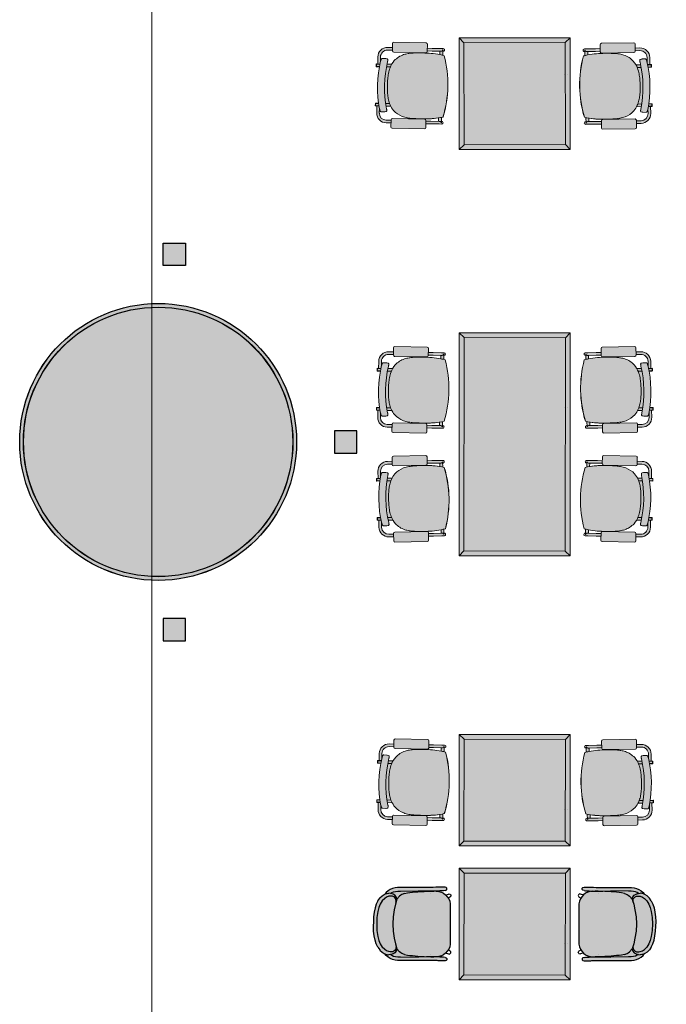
# Model space of a CAD drawing. Header units: millimetres. Extents: x 31882 to 271790, y -35693 to 24917.
# Tile 271 of 524: x 112765 to 117179, y 9229 to 15950. Entities that reach past the tile are written whole.
import ezdxf

# ---------------------------------------------------------------- set-up
doc = ezdxf.new("R2010")
doc.units = ezdxf.units.MM
doc.header["$MEASUREMENT"] = 0
doc.linetypes.add('DASHED', pattern=[19.05, 12.7, -6.35])
doc.linetypes.add('LEVEL-F-OVERALL LAYOUT$0$Overhead', pattern=[4, 2.5, -1.5])
for name, color, linetype, lineweight in [('00 Structural', 2, 'Continuous', 25), ('02 Furniture', 14, 'Continuous', 25), ('02_Elevation 00', 8, 'Continuous', 9), ('02_Elevation 01', 14, 'Continuous', 9), ('Furniture', 14, 'Continuous', 9), ('Grey - 8', 8, 'DASHED', 15), ('Layer 1', 7, 'Continuous', 0), ('LEVEL-F-OVERALL LAYOUT$0$A-FLOR-HRAL', 251, 'Continuous', 13), ('LEVEL-F-OVERALL LAYOUT$0$A-FLOR-OVHD', 251, 'LEVEL-F-OVERALL LAYOUT$0$Overhead', 5)]:
    doc.layers.add(name, color=color, linetype=linetype, lineweight=lineweight)
doc.layers.add('Furniture blocks', color=6, linetype='Continuous')

# ---------------------------------------------------------------- blocks, each defined once
blk = doc.blocks.new('24 x 24 seater')
at = {"layer": 'Layer 1'}
h = blk.add_hatch(color=209, dxfattribs=at)
h.dxf.hatch_style = 1
h.paths.add_polyline_path([(8583.42, 39.76), (8613.4, 39.76), (8613.4, 69.56), (8583.42, 69.56)])
h = blk.add_hatch(color=255, dxfattribs=at)
h.dxf.hatch_style = 1
h.paths.add_polyline_path([(8584.74, 41.02), (8612.13, 41.07), (8612.08, 68.29), (8584.69, 68.24)])
at = {"layer": '02_Elevation 01'}
for p, q in [((8583.42, 69.56), (8584.69, 68.24)), ((8613.4, 69.56), (8612.08, 68.29)), ((8583.42, 39.76), (8584.74, 41.02)), ((8603.63, 40.55), (8603.63, 40.54)), ((8603.64, 41.25), (8603.64, 41.24)), ((8613.4, 39.76), (8612.13, 41.07))]:
    blk.add_line(p, q, dxfattribs=at)
at = {"layer": '02_Elevation 01', "ltscale": 3}
for points in [[(8583.42, 39.76), (8613.4, 39.76), (8613.4, 69.56), (8583.42, 69.56)], [(8584.74, 41.02), (8612.13, 41.07), (8612.08, 68.29), (8584.69, 68.24)]]:
    blk.add_lwpolyline(points, close=True, dxfattribs=at)
blk = doc.blocks.new('asdasdasd')
at = {"layer": 'Furniture blocks', "ltscale": 3, "transparency": 33554687}
h = blk.add_hatch(color=254, dxfattribs=at)
h.dxf.hatch_style = 1
h.paths.add_polyline_path([(-395.72, -1387.3), (-395.76, -1386.82), (-395.72, -1386.38), (-395.7, -1386.21), (-395.51, -1385.76), (-395.94, -1386.09), (-396.43, -1386.63), (-396.79, -1387.21), (-397.04, -1387.84), (-397.2, -1388.5), (-397.29, -1389.2), (-397.33, -1389.93), (-397.36, -1396.93), (-397.36, -1398.72), (-397.37, -1399.44), (-397.37, -1399.86), (-397.38, -1400.07), (-397.44, -1400.67), (-397.45, -1401.17), (-397.45, -1401.96), (-397.35, -1402.24), (-397.11, -1402.41), (-396.82, -1402.41), (-396.58, -1402.24), (-396.49, -1401.95), (-396.43, -1401.52), (-396.43, -1401.4), (-396.42, -1400.92), (-396.39, -1400.58), (-396.37, -1400.05), (-396.37, -1399.86), (-396.36, -1399.45), (-396.36, -1398.89), (-396.36, -1398.84), (-396.36, -1398.74), (-396.36, -1398.72), (-396.36, -1396.93), (-396.39, -1394.77), (-396.37, -1389.96), (-396.34, -1389.28), (-396.26, -1388.67), (-396.13, -1388.13), (-395.94, -1387.65)])
h.paths.add_polyline_path([(-394.37, -1385.72), (-393.72, -1385.08), (-392.85, -1384.54), (-391.93, -1384.15), (-390.84, -1383.86), (-389.27, -1383.61), (-387.52, -1383.57), (-385.76, -1383.61), (-384.19, -1383.86), (-383.1, -1384.15), (-382.18, -1384.54), (-381.31, -1385.08), (-380.66, -1385.72), (-380.32, -1386.24), (-380.08, -1386.83), (-380.02, -1387.21, -0.526709), (-381.64, -1388.76), (-380.83, -1389.01, 0.349179), (-379.31, -1387.37), (-379.31, -1387.3), (-379.27, -1386.82), (-379.31, -1386.38), (-379.34, -1386.21), (-379.52, -1385.76), (-379.53, -1385.72), (-379.6, -1385.6), (-379.94, -1385.01), (-380.51, -1384.44), (-380.57, -1384.38), (-381.27, -1383.88), (-382.2, -1383.44), (-383.16, -1383.12), (-384.32, -1382.87), (-385.59, -1382.72), (-386.81, -1382.67), (-387.52, -1382.68), (-388.22, -1382.67), (-389.44, -1382.72), (-390.71, -1382.87), (-391.87, -1383.12), (-392.83, -1383.44), (-393.76, -1383.88), (-394.46, -1384.38), (-394.52, -1384.44), (-395.09, -1385.01), (-395.43, -1385.6), (-395.5, -1385.72), (-395.51, -1385.76), (-395.7, -1386.21), (-395.72, -1386.38), (-395.76, -1386.82), (-395.72, -1387.3), (-395.94, -1387.65), (-396.13, -1388.13), (-396.26, -1388.67), (-396.34, -1389.28), (-396.37, -1389.96), (-396.39, -1394.77), (-396.36, -1396.93), (-396.36, -1398.74), (-396.34, -1398.13), (-396.12, -1394.63), (-396.03, -1393.2), (-395.97, -1392.52), (-395.88, -1391.84), (-395.69, -1391.05), (-395.42, -1390.37), (-395.25, -1390.1), (-395.01, -1389.73), (-394.2, -1389.01), (-393.39, -1388.76, -0.526709), (-395.01, -1387.21), (-394.95, -1386.83), (-394.71, -1386.24)])
h.paths.add_polyline_path([(-378.61, -1386.63), (-379.09, -1386.09), (-379.52, -1385.76), (-379.34, -1386.21), (-379.31, -1386.38), (-379.27, -1386.82), (-379.31, -1387.3), (-379.1, -1387.65), (-378.9, -1388.13), (-378.77, -1388.67), (-378.7, -1389.28), (-378.66, -1389.96), (-378.64, -1394.77), (-378.67, -1396.93), (-378.67, -1398.72), (-378.67, -1398.74), (-378.67, -1398.84), (-378.67, -1398.89), (-378.67, -1399.45), (-378.66, -1399.86), (-378.66, -1400.05), (-378.64, -1400.58), (-378.61, -1400.92), (-378.6, -1401.4), (-378.6, -1401.52), (-378.54, -1401.95), (-378.45, -1402.24), (-378.21, -1402.41), (-377.92, -1402.41), (-377.68, -1402.24), (-377.58, -1401.96), (-377.58, -1401.17), (-377.6, -1400.67), (-377.65, -1400.07), (-377.66, -1399.86), (-377.66, -1399.44), (-377.67, -1398.72), (-377.67, -1396.93), (-377.7, -1389.93), (-377.74, -1389.2), (-377.83, -1388.5), (-377.99, -1387.84), (-378.24, -1387.21)])
h.paths.add_polyline_path([(-378.77, -1388.67), (-378.9, -1388.13), (-379.1, -1387.65), (-379.31, -1387.3), (-379.31, -1387.37, -0.349179), (-380.83, -1389.01), (-380.02, -1389.73), (-379.78, -1390.1), (-379.61, -1390.37), (-379.34, -1391.05), (-379.15, -1391.84), (-379.06, -1392.52), (-379.01, -1393.2), (-378.91, -1394.63), (-378.69, -1398.13), (-378.67, -1398.74), (-378.67, -1396.93), (-378.64, -1394.77), (-378.66, -1389.96), (-378.7, -1389.28)])
h = blk.add_hatch(color=255, dxfattribs=at)
h.dxf.hatch_style = 1
h.paths.add_polyline_path([(-380.32, -1386.24), (-380.66, -1385.72), (-381.31, -1385.08), (-382.18, -1384.54), (-383.1, -1384.15), (-384.19, -1383.86), (-385.76, -1383.61), (-387.52, -1383.57), (-389.27, -1383.61), (-390.84, -1383.86), (-391.93, -1384.15), (-392.85, -1384.54), (-393.72, -1385.08), (-394.37, -1385.72), (-394.71, -1386.24), (-394.95, -1386.83), (-395.01, -1387.21, 0.526709), (-393.39, -1388.76), (-392.88, -1388.6), (-391.34, -1388.25), (-389.43, -1387.97), (-387.52, -1387.88), (-385.6, -1387.97), (-383.69, -1388.25), (-382.15, -1388.6), (-381.64, -1388.76, 0.526709), (-380.02, -1387.21), (-380.08, -1386.83)])
h = blk.add_hatch(color=255, dxfattribs=at)
h.dxf.hatch_style = 1
h.paths.add_polyline_path([(-379.06, -1392.52), (-379.15, -1391.84), (-379.34, -1391.05), (-379.61, -1390.37), (-379.78, -1390.1), (-380.02, -1389.73), (-380.83, -1389.01), (-382.15, -1388.6), (-383.69, -1388.25), (-385.6, -1387.97), (-387.51, -1387.88), (-387.52, -1387.88), (-389.43, -1387.97), (-391.34, -1388.25), (-392.88, -1388.6), (-394.2, -1389.01), (-395.01, -1389.73), (-395.25, -1390.1), (-395.42, -1390.37), (-395.69, -1391.05), (-395.88, -1391.84), (-395.97, -1392.52), (-396.03, -1393.2), (-396.12, -1394.63), (-396.34, -1398.13), (-396.36, -1398.74), (-396.36, -1399.45), (-396.36, -1399.59, 0.369238), (-392.96, -1403.34), (-382.07, -1403.34, 0.369238), (-378.67, -1399.59), (-378.67, -1399.45), (-378.67, -1398.74), (-378.69, -1398.13), (-378.91, -1394.63), (-379.01, -1393.2)])
at = {"layer": 'Furniture blocks', "color": 14}
for p, q in [((-395.78, -1387.71), (-395.78, -1387.71)), ((-395.01, -1387.24), (-395.01, -1387.21)), ((-387.52, -1387.88), (-387.52, -1387.88)), ((-380.02, -1387.24), (-380.02, -1387.21)), ((-379.25, -1387.71), (-379.25, -1387.71)), ((-395.79, -1398.15), (-395.79, -1398.15)), ((-379.24, -1398.15), (-379.24, -1398.15))]:
    blk.add_line(p, q, dxfattribs=at)
for points in [[(-393.76, -1383.88), (-394.46, -1384.38), (-394.52, -1384.44), (-395.09, -1385.01), (-395.43, -1385.6), (-395.5, -1385.72), (-395.51, -1385.76), (-395.7, -1386.21), (-395.72, -1386.38), (-395.76, -1386.82)], [(-393.76, -1383.88), (-392.83, -1383.44), (-391.87, -1383.12), (-390.71, -1382.87), (-389.44, -1382.72), (-388.22, -1382.67), (-387.52, -1382.68)], [(-391.93, -1384.15), (-390.84, -1383.86), (-389.27, -1383.61), (-387.52, -1383.57), (-385.76, -1383.61), (-384.19, -1383.86), (-383.1, -1384.15), (-382.18, -1384.54), (-381.31, -1385.08)], [(-381.27, -1383.88), (-382.2, -1383.44), (-383.16, -1383.12), (-384.32, -1382.87), (-385.59, -1382.72), (-386.81, -1382.67), (-387.51, -1382.68)], [(-381.27, -1383.88), (-380.57, -1384.38), (-380.51, -1384.44), (-379.94, -1385.01), (-379.6, -1385.6), (-379.53, -1385.72), (-379.52, -1385.76), (-379.34, -1386.21), (-379.31, -1386.38), (-379.27, -1386.82)], [(-396.49, -1401.95), (-396.58, -1402.24), (-396.82, -1402.41), (-397.11, -1402.41), (-397.35, -1402.24), (-397.45, -1401.95), (-397.45, -1401.95), (-397.45, -1401.94), (-397.45, -1401.17), (-397.44, -1400.67), (-397.38, -1400.07), (-397.37, -1399.86), (-397.37, -1399.44), (-397.36, -1398.72), (-397.36, -1396.93), (-397.33, -1389.93), (-397.29, -1389.2), (-397.2, -1388.5), (-397.04, -1387.84), (-396.79, -1387.21), (-396.43, -1386.63), (-395.94, -1386.09), (-395.51, -1385.76)], [(-378.54, -1401.95), (-378.45, -1402.24), (-378.21, -1402.41), (-377.92, -1402.41), (-377.68, -1402.24), (-377.58, -1401.95), (-377.58, -1401.95), (-377.58, -1401.94), (-377.58, -1401.17), (-377.6, -1400.67), (-377.65, -1400.07), (-377.66, -1399.86), (-377.66, -1399.44), (-377.67, -1398.72), (-377.67, -1396.93), (-377.7, -1389.93), (-377.74, -1389.2), (-377.83, -1388.5), (-377.99, -1387.84), (-378.24, -1387.21), (-378.61, -1386.63), (-379.09, -1386.09), (-379.52, -1385.76)], [(-395.72, -1387.3), (-395.94, -1387.65), (-396.13, -1388.13), (-396.26, -1388.67), (-396.34, -1389.28), (-396.37, -1389.96), (-396.39, -1394.77)], [(-394.2, -1389.01), (-392.88, -1388.6), (-391.34, -1388.25), (-389.43, -1387.97), (-387.52, -1387.88), (-387.51, -1387.88), (-385.6, -1387.97), (-383.69, -1388.25), (-382.15, -1388.6), (-380.83, -1389.01)], [(-379.31, -1387.3), (-379.1, -1387.65), (-378.9, -1388.13), (-378.77, -1388.67), (-378.7, -1389.28), (-378.66, -1389.96), (-378.64, -1394.77)], [(-395.69, -1391.05), (-395.88, -1391.84), (-395.97, -1392.52), (-396.03, -1393.2), (-396.12, -1394.63), (-396.34, -1398.13), (-396.36, -1398.83), (-396.36, -1398.85), (-396.36, -1398.96)], [(-379.34, -1391.05), (-379.15, -1391.84), (-379.06, -1392.52), (-379.01, -1393.2), (-378.91, -1394.63), (-378.69, -1398.13), (-378.67, -1398.83), (-378.67, -1398.85), (-378.67, -1398.96)], [(-396.49, -1401.95), (-396.43, -1401.52), (-396.43, -1401.4), (-396.42, -1400.92), (-396.39, -1400.58), (-396.37, -1400.05), (-396.37, -1399.86), (-396.36, -1399.45), (-396.36, -1398.72), (-396.36, -1396.93), (-396.39, -1394.77)], [(-378.54, -1401.95), (-378.6, -1401.52), (-378.6, -1401.4), (-378.61, -1400.92), (-378.64, -1400.58), (-378.66, -1400.05), (-378.66, -1399.86), (-378.67, -1399.45), (-378.67, -1398.72), (-378.67, -1396.93), (-378.64, -1394.77)], [(-395.32, -1402.24), (-395.45, -1402.64), (-395.55, -1402.86), (-395.56, -1402.87), (-395.59, -1403.04), (-395.56, -1403.21), (-395.46, -1403.36), (-395.31, -1403.46), (-395.14, -1403.49), (-394.96, -1403.46), (-394.81, -1403.36), (-394.71, -1403.21), (-394.71, -1403.21), (-394.58, -1402.93)], [(-379.71, -1402.24), (-379.58, -1402.64), (-379.48, -1402.86), (-379.47, -1402.87), (-379.44, -1403.04), (-379.47, -1403.21), (-379.57, -1403.36), (-379.72, -1403.46), (-379.9, -1403.49), (-380.07, -1403.46), (-380.22, -1403.36), (-380.32, -1403.21), (-380.32, -1403.21), (-380.45, -1402.93)]]:
    blk.add_lwpolyline(points, dxfattribs=at)
for points in [[(-393.39, -1388.76, -0.526709), (-395.01, -1387.21), (-394.95, -1386.83), (-394.71, -1386.24), (-394.37, -1385.72), (-393.72, -1385.08), (-392.85, -1384.54), (-391.93, -1384.15)], [(-381.64, -1388.76, 0.526709), (-380.02, -1387.21), (-380.08, -1386.83), (-380.32, -1386.24), (-380.66, -1385.72), (-381.31, -1385.08)], [(-395.69, -1391.05), (-395.42, -1390.37), (-395.25, -1390.1), (-395.01, -1389.73), (-394.2, -1389.01, -0.349179), (-395.72, -1387.37), (-395.72, -1387.3), (-395.76, -1386.82)], [(-379.34, -1391.05), (-379.61, -1390.37), (-379.78, -1390.1), (-380.02, -1389.73), (-380.83, -1389.01, 0.349179), (-379.31, -1387.37), (-379.31, -1387.3), (-379.27, -1386.82)], [(-396.36, -1399.59, 0.369238), (-392.96, -1403.34), (-382.07, -1403.34, 0.369238), (-378.67, -1399.59)]]:
    blk.add_lwpolyline(points, format="xyb", dxfattribs=at)
blk = doc.blocks.new('eryey')
at = {"layer": '02 Furniture', "xscale": -1, "rotation": 270.0000000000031}
blk.add_blockref('24 x 24 seater', (1719335.06, -87332.11), dxfattribs=at)
at = {"layer": 'Furniture blocks', "rotation": 90.0000000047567}
blk.add_blockref('asdasdasd', (1717969.12, -78346.21), dxfattribs=at)
at = {"layer": 'Furniture blocks', "xscale": -1, "rotation": 269.9999999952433}
blk.add_blockref('asdasdasd', (1720810.36, -78346.21), dxfattribs=at)
blk = doc.blocks.new('A$C8e4e445a')
at = {"layer": 'Grey - 8', "linetype": 'Continuous'}
h = blk.add_hatch(color=255, dxfattribs=at)
h.dxf.hatch_style = 1
h.paths.add_polyline_path([(14.26, 9.21, -0.414214), (16.21, 7.95), (16.44, 6.86, -0.005063), (16.65, 6.36), (17.15, 6.47), (16.81, 8.08, 0.414214), (14.13, 9.81), (13.05, 9.58), (13.18, 8.97)])
edge = h.paths.add_edge_path()
edge.add_line((4.14, 7.04), (5.24, 7.28))
edge.add_line((5.24, 7.28), (5.11, 7.88))
edge.add_line((5.11, 7.88), (4.01, 7.65))
edge.add_line((4.01, 7.65), (2.1, 7.24))
edge.add_line((2.1, 7.24), (1.5, 7.11))
edge.add_ellipse((1.57, 6.81), major_axis=(-0.065, 0.302), ratio=0.999507, start_angle=0, end_angle=180)
edge.add_line((1.63, 6.51), (1.72, 6.53))
edge.add_line((1.72, 6.53), (1.65, 6.83))
edge.add_line((1.65, 6.83), (1.7, 6.84))
edge.add_arc((2.01, 6.91), 0.317, 193.0455, 229.9666)
edge.add_ellipse((2, 6.9), major_axis=(-0.065, 0.302), ratio=0.999507, start_angle=127.812, end_angle=180)
edge.add_line((2.07, 6.6), (2.23, 6.64))
edge.add_line((2.23, 6.64), (4.14, 7.04))
edge = h.paths.add_edge_path()
edge.add_line((2.37, 6.67), (2.23, 6.64))
edge.add_line((2.23, 6.64), (2.07, 6.6))
edge.add_ellipse((2, 6.9), major_axis=(-0.065, 0.302), ratio=0.999507, start_angle=127.812, end_angle=180, ccw=False)
edge.add_arc((2.01, 6.91), 0.317, 193.0455, 229.9666, ccw=False)
edge.add_line((1.7, 6.84), (1.65, 6.83))
edge.add_arc((1.96, 6.89), 0.309, 191.2342, 192.0588)
edge.add_line((1.65, 6.82), (1.91, 5.62))
edge.add_arc((8.42, -8.27), 15.33, 112.5635, 115.1051, ccw=False)
edge.add_line((2.53, 5.89), (2.37, 6.67))
h = blk.add_hatch(color=255, dxfattribs=at)
h.dxf.hatch_style = 1
h.paths.add_polyline_path([(4.57, -8.5, 0.017446), (5.59, -8.51, 0.029294), (7.67, -8.32, 0.016595), (9.54, -7.98, 0.004864), (10.59, -7.74, 0.007199), (11.39, -7.54, 0.012078), (12.08, -7.34, 0.022183), (12.87, -7.05, 0.0396), (13.81, -6.57, 0.127383), (15.61, -4.72, 0.084429), (16.17, -3.07), (17.05, -2.89, 0.082269), (15.28, 5.43), (14.39, 5.25, 0.012075), (14.2, 5.51, 0.080463), (13.11, 6.6, 0.119714), (10.82, 7.48, 0.044888), (9.57, 7.52, 0.024281), (8.45, 7.41, 0.010103), (7.41, 7.23, 0.005653), (6.34, 7.01, 0.010314), (5.11, 6.73, 0.000413), (5.08, 6.72, 0.003973), (4.64, 6.6, 0.001388), (4.53, 6.57, 0.012418), (3.54, 6.26, 0.034746), (1.59, 5.46, 0.068473), (2.12, -1.73, 0.06847)])
edge = h.paths.add_edge_path()
edge.add_ellipse((9.26, -10.13), major_axis=(0.16, 0.247), ratio=0.992436, start_angle=135.2175, end_angle=224.7825)
edge.add_line((9.32, -10.42), (16.68, -8.84))
edge.add_ellipse((16.62, -8.56), major_axis=(0.247, -0.16), ratio=0.992436, start_angle=-44.7825, end_angle=44.7825)
edge.add_line((16.91, -8.5), (16.56, -6.85))
edge.add_ellipse((16.27, -6.91), major_axis=(0.16, 0.247), ratio=0.992436, start_angle=-44.7825, end_angle=44.7825)
edge.add_line((16.21, -6.62), (8.84, -8.2))
edge.add_ellipse((8.91, -8.48), major_axis=(0.247, -0.16), ratio=0.992436, start_angle=135.2175, end_angle=224.7825)
edge.add_line((8.62, -8.54), (8.97, -10.19))
h.paths.add_polyline_path([(17.08, -4.11, 0.00295), (17.08, -4.23, 0.003672), (17.08, -4.33, 0.005417), (17.08, -4.4, 0.010104), (17.09, -4.47, 0.012558), (17.09, -4.51, 0.030037), (17.1, -4.56, 0.06285), (17.13, -4.62, 0.25677), (17.3, -4.73), (17.64, -4.74, 0.063281), (17.7, -4.74), (18.43, -4.58, 0.06795), (18.49, -4.56, 0.104385), (18.57, -4.49, 0.059613), (18.62, -4.42, 0.034679), (18.64, -4.34, 0.021016), (18.66, -4.26, 0.020694), (18.68, -4.13, 0.026288), (18.69, -3.92, 0.106209), (16.35, 7.07, 0.027911), (16.24, 7.27, 0.019034), (16.18, 7.36, 0.01967), (16.14, 7.42, 0.021188), (16.1, 7.46, 0.041274), (16.04, 7.51, 0.065891), (15.97, 7.55, 0.143639), (15.84, 7.56), (15.11, 7.4, 0.062962), (15.05, 7.38), (14.75, 7.23, 0.277506), (14.63, 7.05, 0.055383), (14.64, 6.98, 0.022248), (14.65, 6.93, 0.011237), (14.67, 6.88, 0.007592), (14.69, 6.82, 0.005316), (14.73, 6.72, 0.004066), (14.8, 6.57, -0.106077)])
edge = h.paths.add_edge_path()
edge.add_ellipse((5.56, 7.21), major_axis=(-0.16, -0.247), ratio=0.992436, start_angle=-44.7825, end_angle=44.7825)
edge.add_line((5.61, 6.92), (12.98, 8.49))
edge.add_ellipse((12.92, 8.78), major_axis=(-0.247, 0.16), ratio=0.992436, start_angle=135.2175, end_angle=224.7825)
edge.add_line((13.2, 8.84), (12.85, 10.49))
edge.add_ellipse((12.57, 10.43), major_axis=(-0.16, -0.247), ratio=0.992436, start_angle=135.2175, end_angle=224.7825)
edge.add_line((12.51, 10.71), (5.14, 9.14))
edge.add_ellipse((5.2, 8.85), major_axis=(-0.247, 0.16), ratio=0.992436, start_angle=-44.7825, end_angle=44.7825)
edge.add_line((4.92, 8.8), (5.27, 7.14))
h = blk.add_hatch(color=255, dxfattribs=at)
h.dxf.hatch_style = 1
h.paths.add_polyline_path([(17.46, 6.49), (16.67, 6.32, -0.0051), (16.87, 5.82), (17.57, 5.97)], flags=16)
h.paths.add_polyline_path([(15.28, 5.43, 0.006033), (15.04, 6.02), (13.98, 5.79, -0.018312), (14.2, 5.51, -0.012075), (14.39, 5.25)])
h.paths.add_polyline_path([(16.87, 5.82, -0.000383), (16.89, 5.78), (17.59, 5.93, 0.414214), (17.62, 5.98), (17.51, 6.5, 0.414214), (17.46, 6.53), (16.65, 6.36, -0.000384), (16.67, 6.32), (17.46, 6.49), (17.47, 6.49), (17.58, 5.97)])
h = blk.add_hatch(color=255, dxfattribs=at)
h.dxf.hatch_style = 1
h.paths.add_polyline_path([(17.67, -6.74), (16.58, -6.97), (16.71, -7.58), (17.8, -7.35, 0.414214), (19.53, -4.67), (19.19, -3.06), (18.68, -3.17, -0.004928), (18.69, -3.7), (18.93, -4.8, -0.414214)])
edge = h.paths.add_edge_path()
edge.add_ellipse((5.54, -9.65), major_axis=(0.065, -0.302), ratio=0.999507, start_angle=180, end_angle=232.188)
edge.add_arc((5.55, -9.65), 0.317, 154.1198, 191.1034)
edge.add_line((5.24, -9.71), (5.19, -9.72))
edge.add_line((5.19, -9.72), (5.12, -9.42))
edge.add_line((5.12, -9.42), (5.04, -9.44))
edge.add_ellipse((5.11, -9.74), major_axis=(-0.065, 0.302), ratio=0.999507, start_angle=0, end_angle=180)
edge.add_line((5.17, -10.04), (5.77, -9.92))
edge.add_line((5.77, -9.92), (7.67, -9.51))
edge.add_line((7.67, -9.51), (8.78, -9.27))
edge.add_line((8.78, -9.27), (8.65, -8.67))
edge.add_line((8.65, -8.67), (7.54, -8.91))
edge.add_line((7.54, -8.91), (5.64, -9.31))
edge.add_line((5.64, -9.31), (5.48, -9.35))
edge = h.paths.add_edge_path()
edge.add_arc((5.51, -9.65), 0.326, 192.0798, 192.8626)
edge.add_line((5.19, -9.72), (5.24, -9.71))
edge.add_arc((5.55, -9.65), 0.317, 154.1198, 191.1034, ccw=False)
edge.add_ellipse((5.54, -9.65), major_axis=(0.065, -0.302), ratio=0.999507, start_angle=180, end_angle=232.188, ccw=False)
edge.add_line((5.48, -9.35), (5.64, -9.31))
edge.add_line((5.64, -9.31), (5.78, -9.28))
edge.add_line((5.78, -9.28), (5.61, -8.51))
edge.add_arc((5.2, 6.11), 14.62, 268.9326, 271.599, ccw=False)
edge.add_line((4.93, -8.51), (5.19, -9.72))
h = blk.add_hatch(color=255, dxfattribs=at)
h.dxf.hatch_style = 1
h.paths.add_polyline_path([(19.48, -2.96), (19.36, -2.43), (18.66, -2.58, -0.005101), (18.68, -3.13)])
h.paths.add_polyline_path([(17.05, -2.89), (16.17, -3.07, -0.032893), (16.02, -3.74), (17.07, -3.51, 0.006033)])
h = blk.add_hatch(color=255, dxfattribs=at)
h.dxf.hatch_style = 1
h.paths.add_polyline_path([(18.68, -3.13, -0.000384), (18.68, -3.17), (19.49, -3, 0.414214), (19.53, -2.95), (19.41, -2.42, 0.414214), (19.36, -2.39), (18.66, -2.54, -0.000383), (18.66, -2.58), (19.36, -2.43), (19.37, -2.43), (19.49, -2.96)])
at = {"layer": 'Furniture'}
for p, q in [((12.51, 10.71), (5.14, 9.14)), ((13.2, 8.84), (12.85, 10.49)), ((14.13, 9.81), (13.05, 9.58)), ((14.26, 9.21), (13.18, 8.97)), ((2.1, 7.24), (1.5, 7.11)), ((2.1, 7.24), (4.01, 7.65)), ((2.23, 6.64), (4.14, 7.04)), ((5.11, 7.88), (4.01, 7.65)), ((5.24, 7.28), (4.14, 7.04)), ((4.92, 8.8), (5.27, 7.14)), ((5.61, 6.92), (12.98, 8.49)), ((14.75, 7.23), (15.05, 7.38)), ((15.84, 7.56), (15.11, 7.4)), ((16.44, 6.86), (16.21, 7.95)), ((17.15, 6.47), (16.81, 8.08)), ((1.72, 6.53), (1.63, 6.51)), ((1.7, 6.84), (1.65, 6.83)), ((1.91, 5.62), (1.65, 6.82)), ((2.23, 6.64), (2.07, 6.6)), ((2.53, 5.89), (2.37, 6.67)), ((13.98, 5.79), (15.04, 6.02)), ((15.28, 5.43), (14.39, 5.25)), ((17.46, 6.53), (16.65, 6.36)), ((17.46, 6.49), (16.67, 6.32)), ((17.57, 5.97), (16.87, 5.82)), ((16.87, 5.82), (17.58, 5.97)), ((16.89, 5.78), (17.59, 5.93)), ((17.57, 5.97), (17.46, 6.49)), ((17.47, 6.49), (17.46, 6.49)), ((17.58, 5.97), (17.47, 6.49)), ((17.62, 5.98), (17.51, 6.5)), ((2.12, -1.73), (2.1, -1.73)), ((2.12, -1.73), (2.1, -1.73)), ((2.12, -1.73), (2.12, -1.73)), ((2.12, -1.73), (2.12, -1.73)), ((17.07, -3.51), (16.02, -3.74)), ((16.16, -3.08), (17.05, -2.89)), ((17.7, -4.74), (18.43, -4.58)), ((19.36, -2.39), (18.66, -2.54)), ((19.36, -2.43), (18.66, -2.58)), ((19.48, -2.96), (18.68, -3.13)), ((18.68, -3.13), (19.49, -2.96)), ((18.68, -3.17), (19.49, -3)), ((18.69, -3.7), (18.93, -4.8)), ((19.19, -3.06), (19.53, -4.67)), ((19.48, -2.96), (19.36, -2.43)), ((19.37, -2.43), (19.36, -2.43)), ((19.49, -2.96), (19.37, -2.43)), ((19.53, -2.95), (19.41, -2.42)), ((16.21, -6.62), (8.84, -8.2)), ((16.91, -8.5), (16.56, -6.85)), ((17.67, -6.74), (16.58, -6.97)), ((17.64, -4.74), (17.3, -4.73)), ((5.19, -9.72), (4.93, -8.51)), ((5.78, -9.28), (5.61, -8.51)), ((5.64, -9.31), (7.54, -8.91)), ((8.65, -8.67), (7.54, -8.91)), ((8.62, -8.54), (8.97, -10.19)), ((9.32, -10.42), (16.68, -8.84)), ((17.8, -7.35), (16.71, -7.58)), ((5.12, -9.42), (5.04, -9.44)), ((5.77, -9.92), (5.17, -10.04)), ((5.19, -9.72), (5.24, -9.71)), ((5.64, -9.31), (5.48, -9.35)), ((5.77, -9.92), (7.67, -9.51)), ((8.78, -9.27), (7.67, -9.51))]:
    blk.add_line(p, q, dxfattribs=at)
for points in [[(1.57, 5.45, -0.037417), (3.7, 6.32, -0.010908), (4.53, 6.57, -0.01045), (5.59, 6.85, -0.00839), (6.72, 7.09, -0.002115), (7.12, 7.17)], [(1.59, 5.46, -0.034746), (3.54, 6.26, -0.019543), (5.11, 6.73, -0.010314), (6.34, 7.01, -0.005715), (7.42, 7.23)], [(1.59, 5.46, -0.035107), (3.55, 6.27, -0.014267), (4.64, 6.6, -0.01493), (6.3, 7.01)], [(7.42, 7.23, -0.009988), (8.45, 7.41, -0.0241), (9.56, 7.52, -0.045191), (10.82, 7.48, -0.119714), (13.11, 6.6, -0.080463), (14.2, 5.51, -0.046498), (14.85, 4.44, -0.028639), (15.27, 3.41, -0.022988), (15.66, 2.12, -0.010481), (15.87, 1.21)], [(14.8, 6.57, -0.004233), (14.73, 6.72, -0.00481), (14.7, 6.81, -0.008671), (14.67, 6.88, -0.011237), (14.65, 6.93, -0.022248), (14.64, 6.98, -0.039049), (14.63, 7.03, -0.300994), (14.75, 7.23)], [(15.05, 7.38), (15.05, 7.38, -0.062769), (15.11, 7.4)], [(15.84, 7.56, -0.143467), (15.97, 7.55, -0.07219), (16.05, 7.51, -0.039766), (16.1, 7.46, -0.022115), (16.14, 7.41, -0.017208), (16.18, 7.36, -0.021304), (16.25, 7.25, -0.027023), (16.35, 7.06)], [(16.35, 7.06), (16.35, 7.06, -0.106115), (18.69, -3.92)], [(2.1, -1.73), (2.1, -1.73, -0.068515), (1.57, 5.45)], [(2.12, -1.73), (2.12, -1.73, -0.068473), (1.59, 5.46)], [(2.12, -1.73), (2.12, -1.73, -0.068473), (1.59, 5.46)], [(1.65, 6.83), (1.65, 6.83, 0.003597), (1.65, 6.82)], [(1.8, 6.67), (1.8, 6.67, -0.162507), (1.7, 6.84)], [(17.08, -4.1), (17.08, -4.1, 0.105972), (14.8, 6.57)], [(15.87, 1.21, -0.017649), (16.13, -0.26, -0.024735), (16.25, -1.51, -0.04293), (16.19, -2.9, -0.092853), (15.61, -4.72, -0.127383), (13.81, -6.57, -0.0396), (12.87, -7.05, -0.022183), (12.08, -7.34, -0.012078), (11.39, -7.54, -0.006956), (10.62, -7.73)], [(4.56, -8.5), (4.56, -8.5, -0.068515), (2.1, -1.73)], [(4.57, -8.5), (4.57, -8.5, -0.068474), (2.12, -1.73)], [(17.3, -4.73, -0.260013), (17.13, -4.62, -0.07066), (17.1, -4.55, -0.024429), (17.09, -4.51, -0.014445), (17.09, -4.46, -0.009002), (17.08, -4.4, -0.006112), (17.08, -4.31, -0.003772), (17.08, -4.21, -0.002709), (17.08, -4.1)], [(18.69, -3.92, -0.026771), (18.68, -4.13, -0.020694), (18.66, -4.26, -0.016461), (18.65, -4.32, -0.042359), (18.62, -4.42, -0.059613), (18.57, -4.49, -0.104385), (18.49, -4.56, -0.06795), (18.43, -4.58)], [(17.7, -4.74), (17.7, -4.74, -0.062723), (17.64, -4.74)], [(10.62, -7.73, -0.004989), (9.54, -7.98, -0.016595), (7.67, -8.32, -0.029294), (5.59, -8.51, -0.017446), (4.57, -8.5)], [(5.19, -9.72), (5.19, -9.72, 0.003416), (5.19, -9.72)], [(5.24, -9.71), (5.24, -9.71, -0.162787), (5.26, -9.52)]]:
    blk.add_lwpolyline(points, format="xyb", dxfattribs=at)
for centre, radius, start, end in [((14.6, 7.6), 2.26, 12.0588, 102.0588), ((14.6, 7.6), 1.64, 12.0588, 102.0588), ((17.47, 6.49), 0.0412, 12.0588, 102.0588), ((17.58, 5.97), 0.0412, 282.0588, 12.0588), ((19.37, -2.43), 0.0412, 12.0588, 102.0588), ((19.49, -2.96), 0.0412, 282.0588, 12.0588), ((17.33, -5.14), 1.64, 282.0588, 12.0588), ((17.33, -5.14), 2.26, 282.0588, 12.0588)]:
    blk.add_arc(centre, radius, start, end, dxfattribs=at)
for centre, major_axis, ratio, start_param, end_param in [((12.57, 10.43), (-0.16, -0.247), 0.992436, 2.359991, 3.923195), ((1.57, 6.81), (-0.065, 0.302), 0.999507, 0, 3.141593), ((5.2, 8.85), (-0.247, 0.16), 0.992436, -0.781602, 0.781602), ((5.56, 7.21), (-0.16, -0.247), 0.992436, -0.781602, 0.781602), ((12.92, 8.78), (-0.247, 0.16), 0.992436, 2.359991, 3.923195), ((2, 6.9), (-0.065, 0.302), 0.999507, 2.230741, 3.141593), ((16.27, -6.91), (0.16, 0.247), 0.992436, -0.781602, 0.781602), ((8.91, -8.48), (0.247, -0.16), 0.992436, 2.359991, 3.923195), ((16.62, -8.56), (0.247, -0.16), 0.992436, -0.781602, 0.781602), ((5.11, -9.74), (-0.065, 0.302), 0.999507, 0, 3.141593), ((5.54, -9.65), (0.065, -0.302), 0.999507, 3.141593, 4.052444), ((9.26, -10.13), (0.16, 0.247), 0.992436, 2.359991, 3.923195)]:
    blk.add_ellipse(centre, major_axis=major_axis, ratio=ratio, start_param=start_param, end_param=end_param, dxfattribs=at)
blk = doc.blocks.new('steel cols')
at = {"layer": '00 Structural', "ltscale": 0.25}
h = blk.add_hatch(color=10, dxfattribs=at)
h.dxf.hatch_style = 1
h.paths.add_polyline_path([(1723381.98, -77443.61), (1723381.98, -77449.61), (1723387.98, -77449.61), (1723387.98, -77443.61)])
blk.add_lwpolyline([(1723381.98, -77443.61), (1723387.98, -77443.61), (1723387.98, -77449.61), (1723381.98, -77449.61)], close=True, dxfattribs=at)
blk = doc.blocks.new('cut elements')
at = {"ltscale": 0.25}
h = blk.add_hatch(color=253, dxfattribs=at)
h.dxf.hatch_style = 1
h.paths.add_polyline_path([(0, 51.21), (-63.09, 51.21), (-63.09, 0), (0, 0)])
h.paths.add_polyline_path([(-7.89, 43.32), (-7.89, 7.89), (-55.2, 7.89), (-55.2, 43.32)], flags=16)
h.paths.add_polyline_path([(255.79, 43.54, 1), (328.2, 43.54, 1)])
h = blk.add_hatch(color=207, dxfattribs=at)
h.dxf.hatch_style = 1
h.paths.add_polyline_path([(329.2, 43.54, 1), (254.79, 43.54, 1)])
h.paths.add_polyline_path([(255.79, 43.54, -1), (328.2, 43.54, -1)], flags=16)
at = {"layer": '00 Structural', "ltscale": 0.25}
for radius in [37.21, 36.21]:
    blk.add_circle((292, 43.54), radius, dxfattribs=at)
blk = doc.blocks.new('r4ttwt')
at = {"layer": '00 Structural', "rotation": 90}
blk.add_blockref('cut elements', (1718777.03, -79160.95), dxfattribs=at)

msp = doc.modelspace()

# ---------------------------------------------------------------- hatches: boundary and pattern name
at = {"layer": 'Furniture'}
h = msp.add_hatch(color=209, dxfattribs=at)
h.dxf.hatch_style = 1
h.paths.add_polyline_path([(116522.5, 13813.2), (116522.5, 12290.5), (115765.5, 12290.5), (115765.5, 13813.2)])
h = msp.add_hatch(color=255, dxfattribs=at)
h.dxf.hatch_style = 1
h.paths.add_polyline_path([(116490.4, 13779.7), (116489, 12322.6), (115797.6, 12324), (115799, 13781.1)])

# ---------------------------------------------------------------- linework, layer by layer
at = {"layer": '02_Elevation 00', "ltscale": 0.25}
msp.add_line((113667.9, 20562.2), (113667.9, 5651.3), dxfattribs=at)
at = {"layer": 'Furniture'}
for p, q in [((115765.5, 13813.2), (115799, 13781.1)), ((116522.5, 13813.2), (116490.4, 13779.7)), ((116484.5, 13299.7), (116484.8, 13299.7)), ((116502.3, 13300.1), (116502.7, 13300.1)), ((115765.5, 12290.5), (115797.6, 12324)), ((116522.5, 12290.5), (116489, 12322.6))]:
    msp.add_line(p, q, dxfattribs=at)
at = {"layer": 'Furniture', "ltscale": 3}
for points in [[(116522.5, 13813.2), (116522.5, 12290.5), (115765.5, 12290.5), (115765.5, 13813.2)], [(116490.4, 13779.7), (116489, 12322.6), (115797.6, 12324), (115799, 13781.1)]]:
    msp.add_lwpolyline(points, close=True, dxfattribs=at)
at = {"layer": 'LEVEL-F-OVERALL LAYOUT$0$A-FLOR-HRAL'}
msp.add_circle((113710.2, 13067.9), 919, dxfattribs=at)
at = {"layer": 'LEVEL-F-OVERALL LAYOUT$0$A-FLOR-OVHD'}
msp.add_line((113109.1, 13760.7), (113109.1, 13764), dxfattribs=at)

# ---------------------------------------------------------------- block references
at = {"xscale": 25.4, "yscale": 25.4, "zscale": 25.4}
msp.add_blockref('r4ttwt', (-43542120.3, 2016339.3), dxfattribs=at)
at = {"layer": '00 Structural', "yscale": 25.4, "zscale": 25.4}
for name, p, xscale, rotation in [('cut elements', (114816.2, 5651.3), 25.4, 90), ('cut elements', (114816.2, 5651.3), 25.4, 90), ('steel cols', (2082135.4, -43760910.5), -25.4, 270), ('steel cols', (-43660158, -1955357.2), -25.4, 180)]:
    msp.add_blockref(name, p, dxfattribs=dict(at, xscale=xscale, rotation=rotation))
at = {"layer": '00 Structural', "xscale": 25.4, "yscale": 25.4, "zscale": 25.4}
msp.add_blockref('steel cols', (-43660158, 1981493.1), dxfattribs=at)
at = {"layer": 'Furniture', "color": 1, "ltscale": 0.2, "zscale": 29.35254408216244}
for p, xscale, yscale, rotation in [((115736.8, 15431), 29.35254408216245, 29.35254408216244, 166.7485022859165), ((116538.9, 15429.4), -29.35254408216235, 29.35254408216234, 193.0261418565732), ((115743.8, 13354.8), 29.35254408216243, 29.35254408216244, 166.8676769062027), ((116545.6, 13354.8), -29.35254408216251, 29.35254408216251, 193.1323230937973), ((115745.1, 12748.9), -29.35254408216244, 29.35254408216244, 13.13232309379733), ((116544.3, 12748.9), 29.35254408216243, 29.35254408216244, 346.8676769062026), ((115746.2, 10676.5), 29.35254408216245, 29.35254408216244, 166.7485022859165), ((116548.3, 10674.9), -29.35254408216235, 29.35254408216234, 193.0261418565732)]:
    msp.add_blockref('A$C8e4e445a', p, dxfattribs=dict(at, xscale=xscale, yscale=yscale, rotation=rotation))
at = {"layer": 'Furniture'}
for name, p, xscale, yscale, zscale, rotation in [('24 x 24 seater', (117532.3, -202954.4), 25.40000000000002, 25.40000000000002, 25.40000000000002, 90), ('24 x 24 seater', (117532.3, 229090.3), -25.40000000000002, 25.40000000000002, 25.4, 89.99999999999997), ('eryey', (43788642.7, -1990059.1), 25.4, 25.4, 25.4, 180)]:
    msp.add_blockref(name, p, dxfattribs=dict(at, xscale=xscale, yscale=yscale, zscale=zscale, rotation=rotation))

doc.saveas('drawing.dxf')
